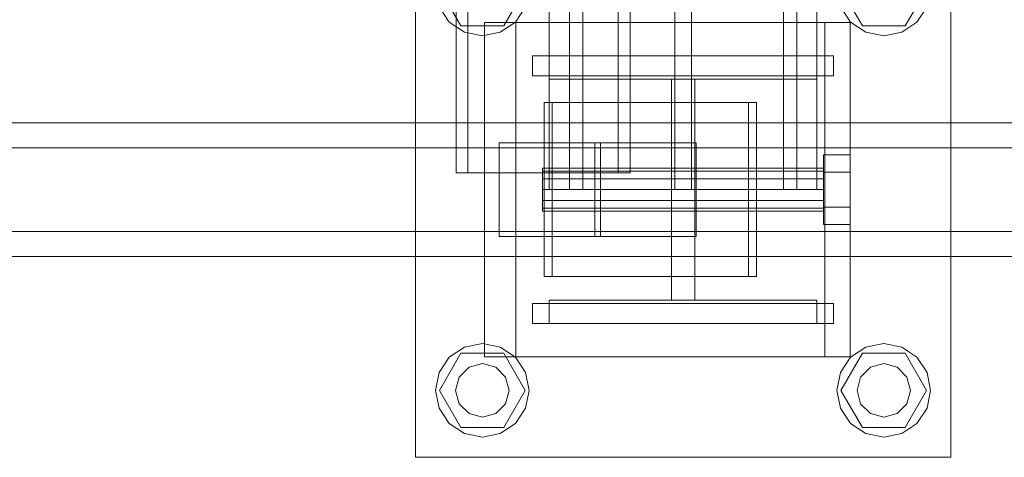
# Model space of a CAD drawing. Header units: millimetres. Extents: x -3490 to 61924, y -72580 to 6847.
# Tile 484 of 656: x 16249 to 16543, y -18510 to -18379. Entities that reach past the tile are written whole.
import ezdxf

# ---------------------------------------------------------------- set-up
doc = ezdxf.new("R2010")
doc.units = ezdxf.units.MM
doc.layers.add('superior_C02', color=7, linetype='Continuous', lineweight=0)

msp = doc.modelspace()

# ---------------------------------------------------------------- linework, layer by layer
at = {"layer": 'superior_C02'}
for p, q in [((16416.947, -17570), (16416.947, -18430)), ((16444.447, -17570), (16444.447, -18430)), ((16449.447, -18430), (16449.447, -17570)), ((16476.947, -18430), (16476.947, -17570)), ((16379.065, -17575), (16379.065, -18425)), ((16382.642, -18425), (16382.642, -17575)), ((16427.556, -18425), (16427.556, -17575)), ((16431.133, -17575), (16431.133, -18425)), ((16366.947, -18510), (16366.947, -18350)), ((16526.947, -18350), (16526.947, -18510)), ((16380.547, -18381.085), (16374.147, -18370)), ((16399.747, -18370), (16393.347, -18381.085)), ((16500.547, -18381.085), (16494.147, -18370)), ((16519.747, -18370), (16513.347, -18381.085)), ((16377.047, -18379.899), (16374.012, -18375.358)), ((16399.881, -18375.358), (16396.846, -18379.899)), ((16406.947, -18430), (16406.947, -18375)), ((16412.947, -18430), (16412.947, -18375)), ((16480.947, -18430), (16480.947, -18375)), ((16486.947, -18430), (16486.947, -18375)), ((16497.047, -18379.899), (16494.012, -18375.358)), ((16519.881, -18375.358), (16516.846, -18379.899)), ((16381.589, -18382.934), (16377.047, -18379.899)), ((16387.605, -18480), (16387.605, -18380)), ((16387.605, -18380), (16489.322, -18380)), ((16396.846, -18379.899), (16392.304, -18382.934)), ((16396.947, -18480), (16396.947, -18380)), ((16396.947, -18380), (16496.947, -18380)), ((16489.322, -18380), (16489.322, -18480)), ((16496.947, -18380), (16496.947, -18480)), ((16501.589, -18382.934), (16497.047, -18379.899)), ((16516.846, -18379.899), (16512.304, -18382.934)), ((16393.347, -18381.085), (16380.547, -18381.085)), ((16386.947, -18384), (16381.589, -18382.934)), ((16392.304, -18382.934), (16386.947, -18384)), ((16513.347, -18381.085), (16500.547, -18381.085)), ((16506.947, -18384), (16501.589, -18382.934)), ((16512.304, -18382.934), (16506.947, -18384)), ((16401.947, -18390), (16491.947, -18390)), ((16401.947, -18396), (16401.947, -18390)), ((16406.947, -18397), (16406.947, -18390)), ((16406.947, -18390), (16486.947, -18390)), ((16486.947, -18390), (16486.947, -18397)), ((16491.947, -18396), (16491.947, -18390)), ((16401.947, -18396), (16491.947, -18396)), ((16486.947, -18397), (16406.947, -18397)), ((16443.447, -18463), (16443.447, -18397)), ((16443.447, -18397), (16450.447, -18397)), ((16450.447, -18397), (16450.447, -18463)), ((16466.511, -18404), (16405.42, -18404)), ((16405.42, -18404), (16405.42, -18456)), ((16407.805, -18404), (16405.42, -18404)), ((16407.805, -18456), (16407.805, -18404)), ((16407.805, -18404), (16468.896, -18404)), ((16466.511, -18456), (16466.511, -18404)), ((16466.511, -18404), (16468.896, -18404)), ((16468.896, -18404), (16468.896, -18456)), ((17048.368, -18410), (15902.908, -18410)), ((15914.83, -18410), (17060.29, -18410)), ((17104.829, -18410), (15939.698, -18410)), ((15951.957, -18410), (17117.088, -18410)), ((17048.41, -18417.5), (15939.909, -18417.5)), ((15951.746, -18417.5), (17060.248, -18417.5)), ((16420.609, -18416), (16391.973, -18416)), ((16391.973, -18416), (16391.973, -18444)), ((16422.244, -18416), (16391.973, -18416)), ((16420.609, -18444), (16420.609, -18416)), ((16420.609, -18416), (16450.88, -18416)), ((16422.244, -18444), (16422.244, -18416)), ((16422.244, -18416), (16450.88, -18416)), ((16450.88, -18416), (16450.88, -18444)), ((16488.947, -18424.8), (16488.947, -18419.6)), ((16496.947, -18419.6), (16488.947, -18419.6)), ((16496.947, -18419.6), (16496.947, -18424.8)), ((16404.947, -18424.457), (16404.947, -18423.6)), ((16488.947, -18423.6), (16404.947, -18423.6)), ((16404.947, -18424.457), (16404.947, -18426.8)), ((16404.947, -18424.457), (16488.947, -18424.457)), ((16488.947, -18423.6), (16488.947, -18424.457)), ((16488.947, -18424.457), (16488.947, -18426.8)), ((16379.065, -18425), (16427.556, -18425)), ((16379.065, -18425), (16382.642, -18425)), ((16431.133, -18425), (16382.642, -18425)), ((16404.947, -18426.8), (16404.947, -18430)), ((16404.947, -18426.8), (16488.947, -18426.8)), ((16431.133, -18425), (16427.556, -18425)), ((16488.947, -18424.8), (16488.947, -18435.2)), ((16488.947, -18424.8), (16496.947, -18424.8)), ((16488.947, -18426.8), (16488.947, -18430)), ((16496.947, -18424.8), (16496.947, -18435.2)), ((16404.947, -18430), (16404.947, -18433.2)), ((16404.947, -18430), (16488.947, -18430)), ((16406.947, -18430), (16412.947, -18430)), ((16476.947, -18430), (16416.947, -18430)), ((16449.447, -18430), (16444.447, -18430)), ((16480.947, -18430), (16486.947, -18430)), ((16488.947, -18430), (16488.947, -18433.2)), ((16404.947, -18433.2), (16404.947, -18435.543)), ((16404.947, -18433.2), (16488.947, -18433.2)), ((16488.947, -18433.2), (16488.947, -18435.543)), ((16404.947, -18435.543), (16404.947, -18436.4)), ((16404.947, -18435.543), (16488.947, -18435.543)), ((16488.947, -18435.2), (16488.947, -18440.4)), ((16488.947, -18435.2), (16496.947, -18435.2)), ((16488.947, -18435.543), (16488.947, -18436.4)), ((16496.947, -18435.2), (16496.947, -18440.4)), ((16404.947, -18436.4), (16488.947, -18436.4)), ((16488.947, -18440.4), (16496.947, -18440.4)), ((15939.909, -18442.5), (17048.41, -18442.5)), ((15951.746, -18442.5), (17060.248, -18442.5)), ((16391.973, -18444), (16420.609, -18444)), ((16391.973, -18444), (16422.244, -18444)), ((16450.88, -18444), (16420.609, -18444)), ((16450.88, -18444), (16422.244, -18444)), ((15902.908, -18450), (17048.368, -18450)), ((15914.83, -18450), (17060.29, -18450)), ((15939.698, -18450), (17104.829, -18450)), ((15951.957, -18450), (17117.088, -18450)), ((16405.42, -18456), (16466.511, -18456)), ((16405.42, -18456), (16407.805, -18456)), ((16468.896, -18456), (16407.805, -18456)), ((16468.896, -18456), (16466.511, -18456)), ((16401.947, -18464), (16491.947, -18464)), ((16401.947, -18470), (16401.947, -18464)), ((16406.947, -18470), (16406.947, -18463)), ((16406.947, -18463), (16486.947, -18463)), ((16450.447, -18463), (16443.447, -18463)), ((16486.947, -18463), (16486.947, -18470)), ((16491.947, -18470), (16491.947, -18464)), ((16401.947, -18470), (16491.947, -18470)), ((16486.947, -18470), (16406.947, -18470)), ((16377.047, -18480.101), (16381.589, -18477.066)), ((16381.589, -18477.066), (16386.947, -18476)), ((16386.947, -18476), (16392.304, -18477.066)), ((16392.304, -18477.066), (16396.846, -18480.101)), ((16497.047, -18480.101), (16501.589, -18477.066)), ((16501.589, -18477.066), (16506.947, -18476)), ((16506.947, -18476), (16512.304, -18477.066)), ((16512.304, -18477.066), (16516.846, -18480.101)), ((16374.012, -18484.642), (16377.047, -18480.101)), ((16374.147, -18490), (16380.547, -18478.915)), ((16380.547, -18478.915), (16393.347, -18478.915)), ((16489.322, -18480), (16387.605, -18480)), ((16393.347, -18478.915), (16399.747, -18490)), ((16396.846, -18480.101), (16399.881, -18484.642)), ((16496.947, -18480), (16396.947, -18480)), ((16494.012, -18484.642), (16497.047, -18480.101)), ((16494.147, -18490), (16500.547, -18478.915)), ((16500.547, -18478.915), (16513.347, -18478.915)), ((16513.347, -18478.915), (16519.747, -18490)), ((16516.846, -18480.101), (16519.881, -18484.642)), ((16380.018, -18486), (16382.947, -18483.072)), ((16382.947, -18483.072), (16386.947, -18482)), ((16386.947, -18482), (16390.947, -18483.072)), ((16390.947, -18483.072), (16393.875, -18486)), ((16500.018, -18486), (16502.947, -18483.072)), ((16502.947, -18483.072), (16506.947, -18482)), ((16506.947, -18482), (16510.947, -18483.072)), ((16510.947, -18483.072), (16513.875, -18486)), ((16372.947, -18490), (16374.012, -18484.642)), ((16378.947, -18490), (16380.018, -18486)), ((16393.875, -18486), (16394.947, -18490)), ((16399.881, -18484.642), (16400.947, -18490)), ((16492.947, -18490), (16494.012, -18484.642)), ((16498.947, -18490), (16500.018, -18486)), ((16513.875, -18486), (16514.947, -18490)), ((16519.881, -18484.642), (16520.947, -18490)), ((16374.012, -18495.358), (16372.947, -18490)), ((16380.547, -18501.085), (16374.147, -18490)), ((16380.018, -18494), (16378.947, -18490)), ((16399.747, -18490), (16393.347, -18501.085)), ((16394.947, -18490), (16393.875, -18494)), ((16400.947, -18490), (16399.881, -18495.358)), ((16494.012, -18495.358), (16492.947, -18490)), ((16500.547, -18501.085), (16494.147, -18490)), ((16500.018, -18494), (16498.947, -18490)), ((16519.747, -18490), (16513.347, -18501.085)), ((16514.947, -18490), (16513.875, -18494)), ((16520.947, -18490), (16519.881, -18495.358)), ((16382.947, -18496.928), (16380.018, -18494)), ((16393.875, -18494), (16390.947, -18496.928)), ((16502.947, -18496.928), (16500.018, -18494)), ((16513.875, -18494), (16510.947, -18496.928)), ((16377.047, -18499.899), (16374.012, -18495.358)), ((16386.947, -18498), (16382.947, -18496.928)), ((16390.947, -18496.928), (16386.947, -18498)), ((16399.881, -18495.358), (16396.846, -18499.899)), ((16497.047, -18499.899), (16494.012, -18495.358)), ((16506.947, -18498), (16502.947, -18496.928)), ((16510.947, -18496.928), (16506.947, -18498)), ((16519.881, -18495.358), (16516.846, -18499.899)), ((16381.589, -18502.934), (16377.047, -18499.899)), ((16396.846, -18499.899), (16392.304, -18502.934)), ((16501.589, -18502.934), (16497.047, -18499.899)), ((16516.846, -18499.899), (16512.304, -18502.934)), ((16393.347, -18501.085), (16380.547, -18501.085)), ((16386.947, -18504), (16381.589, -18502.934)), ((16392.304, -18502.934), (16386.947, -18504)), ((16513.347, -18501.085), (16500.547, -18501.085)), ((16506.947, -18504), (16501.589, -18502.934)), ((16512.304, -18502.934), (16506.947, -18504)), ((16526.947, -18510), (16366.947, -18510))]:
    msp.add_line(p, q, dxfattribs=at)

doc.saveas('drawing.dxf')
